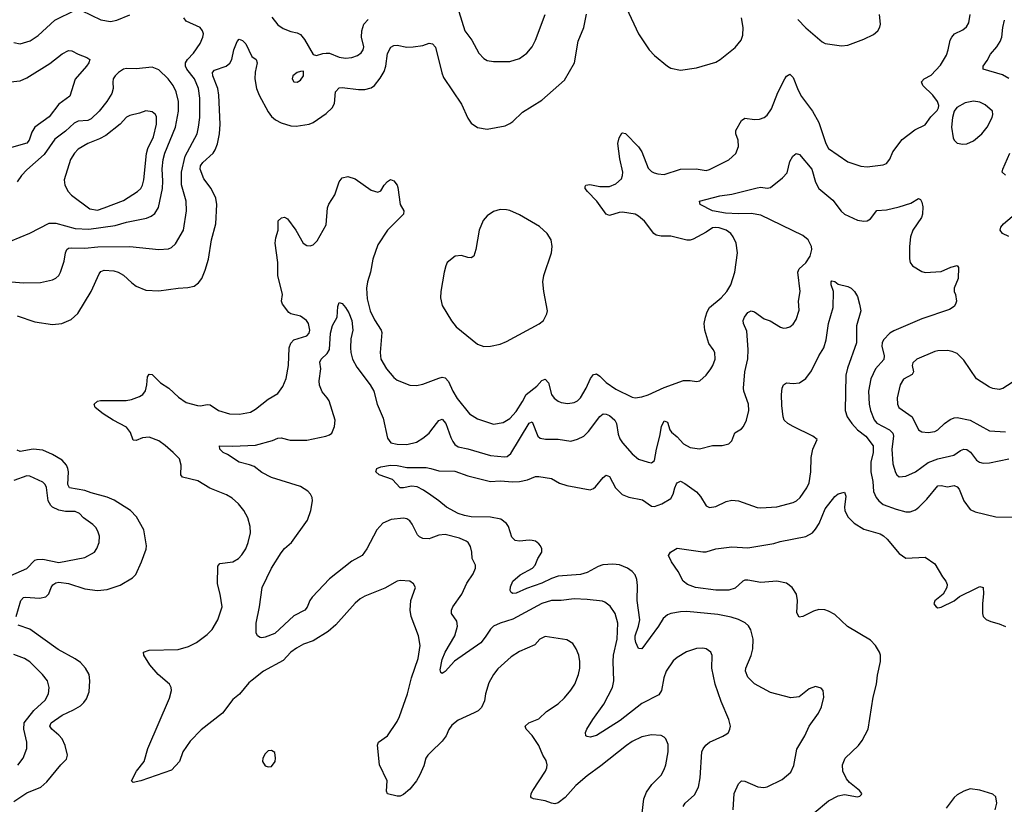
# Model space of a CAD drawing. Header units: inches. Extents: x 1682530 to 1839546, y 640742 to 791647.
# Tile 739 of 923: x 1827446 to 1833562, y 704044 to 708918. Entities that reach past the tile are written whole.
import ezdxf

# ---------------------------------------------------------------- set-up
doc = ezdxf.new("R2010")
doc.units = ezdxf.units.IN
doc.header["$MEASUREMENT"] = 0
doc.layers.add('B8720', color=7, linetype='Continuous')
doc.layers.add('B8730', color=7, linetype='Continuous')

msp = doc.modelspace()

# ---------------------------------------------------------------- linework, layer by layer
at = {"layer": 'B8720', "color": 5}
for points, elevation in [([(1827410, 708776), (1827450, 708767.4), (1827512.2, 708787.8), (1827559.9, 708820.1), (1827664.9, 708915.1), (1827790, 708978.2)], 660), ([(1827830, 708974.4), (1827950, 708916.9), (1828010, 708907.1), (1828050, 708914.4), (1828130, 708949.2)], 660), ([(1827370, 707291.4), (1827470, 707283.6), (1827574.6, 707285.4), (1827650, 707302.4), (1827670, 707312.7), (1827689.5, 707330), (1827700.5, 707350), (1827722, 707418), (1827730, 707470.7), (1827738.9, 707490), (1827750, 707498), (1827770, 707501.4), (1827850, 707499.5), (1827931.9, 707508.1), (1828129.3, 707509.3), (1828310, 707490.2), (1828370, 707495.2), (1828390, 707503.6), (1828414.1, 707525.9), (1828462.7, 707610), (1828482.5, 707730), (1828479.8, 707790), (1828452.1, 707892.1), (1828450.4, 707970), (1828474.4, 708070), (1828547.5, 708210), (1828557.7, 708250), (1828564.9, 708310), (1828565.2, 708430), (1828556.5, 708490), (1828532.4, 708550), (1828484.9, 708610), (1828475.6, 708630), (1828477, 708650), (1828489.1, 708670), (1828526.3, 708710), (1828567.6, 708770), (1828584.7, 708810), (1828587.2, 708830), (1828582.2, 708850), (1828568, 708870), (1828480.9, 708910), (1828466.3, 708930)], 640), ([(1829013.1, 708933.1), (1829050, 708886.4), (1829082.6, 708862.6), (1829130, 708844.6), (1829170, 708836), (1829190, 708825.7), (1829216, 708796), (1829270, 708702.8), (1829290, 708694.9), (1829330, 708708.9), (1829350, 708711.1), (1829370, 708709.2), (1829430, 708686.2), (1829470, 708678.2), (1829510, 708682.4), (1829544.7, 708695.3), (1829568, 708712), (1829580.4, 708730), (1829584.5, 708750), (1829568.9, 708808.9), (1829570.4, 708850), (1829584.7, 708890), (1829610, 708920.3)], 640), ([(1827430, 707079.2), (1827540.8, 707040.8), (1827650, 707023.6), (1827708.8, 707031.2), (1827765, 707055), (1827808, 707092), (1827890.9, 707230), (1827940, 707340), (1827950, 707353.1), (1827970, 707361.3), (1828030, 707358.2), (1828058.4, 707350), (1828090, 707330.2), (1828142.5, 707282.5), (1828170, 707263.6), (1828230, 707237.8), (1828310, 707232.9), (1828430, 707250.3), (1828490, 707253.7), (1828530, 707263.1), (1828556.6, 707283.4), (1828576.9, 707310), (1828598.6, 707361.4), (1828618.2, 707430), (1828638.4, 707550), (1828663.5, 707650), (1828669.8, 707770), (1828663.5, 707810), (1828635, 707870), (1828589, 707930), (1828566.3, 707990), (1828569.9, 708010), (1828583.7, 708030), (1828647, 708090), (1828660.3, 708110), (1828673.9, 708146.1), (1828687.5, 708210), (1828691.6, 708270), (1828683.4, 708450), (1828676.7, 708490), (1828645.4, 708570), (1828644.1, 708590), (1828655.2, 708604.8), (1828729.6, 708630), (1828752, 708648), (1828763.2, 708670), (1828776.4, 708730), (1828797.7, 708782.3), (1828810, 708797.1), (1828830, 708788.5), (1828850, 708768.4), (1828889.1, 708689.1), (1828915.5, 708670), (1828920.3, 708650), (1828907.8, 708592.2), (1828906.3, 708550), (1828917.7, 708490), (1828933.5, 708450), (1828990, 708345.3), (1829010, 708316.9), (1829035.2, 708295.2), (1829070, 708277.8), (1829130, 708259.7), (1829163.6, 708256.4), (1829244, 708270), (1829270, 708280.3), (1829350, 708335.6), (1829386.9, 708370), (1829401.5, 708398.5), (1829408.2, 708470), (1829430, 708495.8), (1829450, 708497.8), (1829550, 708483.5), (1829590, 708483.5), (1829630, 708495.8), (1829650, 708510.3), (1829685.2, 708554.8), (1829710, 708595.8), (1829720.9, 708630), (1829730, 708707.7), (1829752.4, 708747.6), (1829770, 708757.8), (1829790, 708759.7), (1829850, 708747.8), (1829890, 708748.8), (1829950, 708758.7), (1829990, 708772.4), (1830000, 708770.3)], 620), ([(1827390, 708532.3), (1827450, 708539.3), (1827490, 708557.5), (1827633.4, 708646.6), (1827710, 708706.5), (1827750, 708726), (1827770, 708725.7), (1827810, 708704.2), (1827863.8, 708683.8), (1827881.6, 708670), (1827875.3, 708650), (1827861.5, 708630), (1827791.6, 708548.4), (1827757.1, 708442.9), (1827690, 708392.4), (1827630, 708314.4), (1827540.7, 708250), (1827520.8, 708219.2), (1827505.2, 708170), (1827490, 708151), (1827395.5, 708124.5)], 640), ([(1827390, 707542.4), (1827510, 707592.4), (1827630, 707654.6), (1827670, 707654.5), (1827790, 707620.5), (1827876.2, 707616.2), (1828039.6, 707640.4), (1828110, 707661.1), (1828234.8, 707685.2), (1828262.9, 707697.1), (1828285.6, 707714.4), (1828309, 707751), (1828332.7, 707870), (1828335.7, 707915.7), (1828330.7, 707990.7), (1828337, 708050), (1828348, 708090), (1828413.2, 708250), (1828432.4, 708350), (1828433.1, 708410), (1828418.9, 708470), (1828398.9, 708510), (1828367.4, 708550), (1828310, 708606.3), (1828270, 708623.5), (1828170, 708613.5), (1828110, 708616), (1828090, 708610.9), (1828059.5, 708590), (1828038.9, 708570), (1828027.6, 708550), (1828024, 708530), (1828026.7, 708490), (1828019.5, 708460.5), (1827987.8, 708410), (1827940.7, 708350), (1827890, 708302.3), (1827870, 708292.1), (1827810, 708286.9), (1827783.9, 708276.1), (1827730, 708225.2), (1827664.9, 708175.1), (1827599.2, 708080.8), (1827490, 707985.8), (1827457.6, 707950), (1827430.3, 707910)], 660), ([(1830000, 704367.7), (1829981.8, 704350), (1829969.2, 704330), (1829956.7, 704283.3), (1829932.2, 704227.8), (1829910.8, 704189.2), (1829870, 704138.9), (1829830, 704105.1), (1829810, 704095.1), (1829790, 704094.5), (1829730, 704109.3), (1829725.1, 704125.1), (1829727.8, 704190), (1829680.5, 704290), (1829669.6, 704410.4), (1829675.1, 704430), (1829731.2, 704470), (1829790, 704558.4), (1829805.6, 704590), (1829854.5, 704730), (1829879.8, 704830), (1829922, 704950), (1829934.2, 705030), (1829924.2, 705090), (1829878, 705210), (1829870.9, 705250), (1829875.8, 705310), (1829904, 705390), (1829892.9, 705412.9), (1829869.3, 705429.3), (1829810, 705435.1), (1829790, 705429.4), (1829714.1, 705385.9), (1829590, 705337.4), (1829560, 705320), (1829530, 705294), (1829410, 705159.1), (1829362.2, 705117.8), (1829270, 705060.3), (1829210, 705038.8), (1829165.6, 705014.4), (1829131.1, 704988.9), (1829082, 704938), (1828960.3, 704870), (1828890, 704815.3), (1828870, 704798), (1828811.4, 704728.6), (1828770, 704694.2), (1828706.2, 704610), (1828573.5, 704506.5), (1828504.6, 704435.4), (1828458.6, 704370), (1828437.8, 704310), (1828390, 704256.1), (1828198.8, 704190), (1828150, 704179), (1828141.2, 704190), (1828172, 704250), (1828218.4, 704310), (1828242.9, 704390), (1828376.6, 704703.4), (1828389.7, 704750), (1828387.1, 704770), (1828377.4, 704790), (1828307.2, 704850), (1828254.7, 704910), (1828217.6, 704970), (1828216, 704990), (1828250, 705000.8), (1828430, 705006), (1828495.2, 705024.8), (1828545.1, 705050), (1828610, 705098.7), (1828641.3, 705130), (1828676.9, 705190), (1828703.1, 705270), (1828692, 705350), (1828674.1, 705414.1), (1828676.5, 705523.5), (1828690, 705539.6), (1828770, 705550.3), (1828805.1, 705570), (1828826.5, 705593.5), (1828851.2, 705630), (1828866.3, 705670), (1828878.9, 705730), (1828878.3, 705770), (1828862.8, 705822.8), (1828837.6, 705870), (1828805.1, 705910), (1828765.2, 705945.2), (1828730, 705966.3), (1828628, 706008), (1828552.9, 706052.9), (1828457, 706077), (1828446.6, 706090), (1828448.2, 706150), (1828438.4, 706190), (1828399.8, 706230), (1828350, 706271.9), (1828310, 706301.2), (1828250, 706324.6), (1828210, 706321.2), (1828170, 706303.1), (1828150, 706307), (1828134.6, 706354.6), (1828110, 706387.4), (1828027.1, 706430), (1827965.4, 706470), (1827914.5, 706510), (1827909.3, 706530), (1827930, 706547.3), (1827948.1, 706551.9), (1828107, 706553), (1828140.7, 706559.3), (1828190, 706577.1), (1828212, 706590), (1828227, 706613), (1828235.4, 706650), (1828239.5, 706700.5), (1828250, 706716.3), (1828270, 706713.7), (1828321.5, 706661.5), (1828373.1, 706630), (1828432.3, 706572.3), (1828480.8, 706540.8), (1828550, 706520.7), (1828570, 706519.7), (1828610, 706527.1), (1828630, 706524.7), (1828681.6, 706490), (1828750, 706470.2), (1828811.9, 706468.1), (1828879, 706481), (1828910, 706498), (1828990, 706560.3), (1829050, 706595.5), (1829080.6, 706639.4), (1829101.1, 706690), (1829116.8, 706770), (1829121, 706879), (1829130.6, 706909.4), (1829150, 706930.3), (1829230, 706954.4), (1829244.2, 706970), (1829248.3, 706990), (1829239.3, 707030), (1829226.9, 707050), (1829190, 707075.8), (1829130.8, 707090.8), (1829118.2, 707098.2), (1829077.7, 707150), (1829072.4, 707170), (1829078.5, 707210), (1829049, 707330), (1829049.2, 707410), (1829034, 707530), (1829036.8, 707563.2), (1829052.2, 707610), (1829051.9, 707668.1), (1829072, 707688), (1829090, 707690.6), (1829110, 707681.6), (1829161.1, 707610), (1829206.4, 707530), (1829230, 707514.4), (1829250, 707512.7), (1829270, 707519.3), (1829294.9, 707545.1), (1829350, 707644), (1829358.4, 707750), (1829367.4, 707772.6), (1829402.8, 707830), (1829430.9, 707910), (1829450, 707936.5), (1829484.6, 707944.6), (1829530, 707930.3), (1829630, 707859.1), (1829670, 707847.3), (1829690, 707854.8), (1829709.6, 707890), (1829730, 707913.4), (1829750, 707924.9), (1829770, 707917.3), (1829790, 707890.7), (1829795.3, 707875.3), (1829810.2, 707770.2), (1829832.7, 707730), (1829830.3, 707710), (1829730, 707609.7), (1829670, 707518.7), (1829639, 707430), (1829624.8, 707350), (1829606.4, 707290), (1829601.3, 707250), (1829603.9, 707183.9), (1829622.2, 707110), (1829650, 707053.7), (1829691.3, 706990), (1829695, 706975), (1829685.5, 706850), (1829690.3, 706810), (1829723.6, 706750), (1829770, 706694.9), (1829790, 706679.6), (1829870, 706648.5), (1829910, 706645.3), (1829950, 706653.8), (1830000, 706672.7)], 580), ([(1830000, 705696.8), (1829990, 705693.2), (1829950, 705694.8), (1829930, 705704.7), (1829917.3, 705717.3), (1829884.9, 705784.9), (1829870, 705804.2), (1829850, 705817.2), (1829830, 705822), (1829753.1, 705813.1), (1829702, 705790), (1829664.4, 705750), (1829601.5, 705630), (1829573.1, 705590), (1829510, 705555.3), (1829370, 705444), (1829262.8, 705330), (1829247.8, 705310), (1829231, 705269), (1829217.6, 705250), (1829150, 705214.8), (1829030, 705104.4), (1828970, 705082), (1828950, 705078), (1828940.7, 705080.7), (1828924, 705090), (1828916, 705110), (1828915.1, 705170), (1828935.4, 705270), (1828953, 705390), (1829010.8, 705510), (1829070, 705606.7), (1829090, 705632), (1829135.4, 705670), (1829234, 705810), (1829254.7, 705870), (1829264, 705930), (1829262, 705950), (1829253.3, 705970), (1829235.6, 705990), (1829190, 706017.2), (1829010, 706073.6), (1828950, 706105.1), (1828901.6, 706141.6), (1828873.7, 706153.7), (1828809.6, 706170), (1828737, 706217), (1828709.3, 706230), (1828689.3, 706250), (1828688, 706270), (1828768.8, 706268.8), (1828910, 706275.3), (1829015.5, 706304.5), (1829050, 706318.2), (1829070, 706320.2), (1829125.4, 706305.4), (1829230, 706305.6), (1829348.6, 706331.4), (1829370, 706338.7), (1829385.1, 706350), (1829401, 706390), (1829404.7, 706430), (1829367.7, 706550), (1829356.5, 706570), (1829325.8, 706605.8), (1829307.5, 706647.5), (1829305.4, 706674.6), (1829317, 706750), (1829310.8, 706790), (1829318.5, 706810), (1829355.8, 706844.2), (1829371.5, 706870), (1829376.5, 706970), (1829390, 707019.1), (1829417.2, 707070), (1829423.2, 707136.8), (1829430, 707162), (1829450, 707156), (1829470, 707130.5), (1829490, 707097.1), (1829510.1, 707050), (1829515.8, 706990), (1829503.7, 706936.3), (1829501.3, 706878.7), (1829503, 706850), (1829513.3, 706810), (1829539.9, 706759.9), (1829622.5, 706650), (1829645, 706610), (1829666.8, 706530), (1829703.3, 706443.3), (1829730, 706318.8), (1829750.8, 706290), (1829790, 706280.9), (1829850, 706279.6), (1829910, 706294.3), (1829950, 706318.3), (1829990, 706350.2), (1830000, 706363.3)], 560), ([(1827423.5, 705210), (1827453.5, 705310), (1827470, 705327.6), (1827482, 705330), (1827570, 705325.2), (1827607.9, 705332.1), (1827627.9, 705352.1), (1827641.4, 705390), (1827652.8, 705407.2), (1827670, 705418.9), (1827690, 705423.2), (1827750, 705415.9), (1827850, 705382.2), (1827930, 705372.4), (1827990, 705377.3), (1828070, 705405.3), (1828147, 705450), (1828168.5, 705471.5), (1828203, 705550), (1828231, 705629), (1828232.8, 705650), (1828217.4, 705750), (1828172.6, 705830), (1828134, 705870), (1828032.6, 705932.6), (1827990, 705952.2), (1827890, 705978.4), (1827850, 705993.6), (1827755.6, 706010), (1827744.5, 706030), (1827748.9, 706110), (1827745.6, 706130), (1827736.8, 706150), (1827710, 706181), (1827650, 706218), (1827590, 706244.2), (1827529.8, 706249.8), (1827450, 706236.5), (1827430, 706244.7)], 620), ([(1830000, 705964.3), (1829955.3, 705995.3), (1829915.4, 706015.4), (1829879.6, 706020.4), (1829829.4, 706009.4), (1829809.4, 706009.4), (1829762, 706062), (1829679, 706090), (1829659, 706110), (1829664, 706130), (1829690, 706140.5), (1829749.8, 706150.2), (1829790, 706148), (1829850, 706135.7), (1829970, 706136.5), (1830000, 706129)], 540), ([(1827358.9, 705450), (1827490, 705508.3), (1827540.4, 705559.6), (1827554.8, 705565.2), (1827590, 705566), (1827690, 705546.8), (1827850, 705577.8), (1827909.8, 705610.2), (1827926.2, 705633.8), (1827940.4, 705670), (1827941.4, 705710), (1827934.6, 705734.6), (1827920.4, 705760.4), (1827901.4, 705781.4), (1827843.5, 705823.5), (1827818, 705850), (1827790, 705863.5), (1827730, 705863.5), (1827690, 705871.1), (1827650, 705889.9), (1827639.8, 705899.8), (1827622.4, 705930), (1827612.2, 706012.2), (1827603.9, 706030), (1827590, 706044.7), (1827510, 706083.1), (1827490, 706084.5), (1827410, 706055)], 640), ([(1827410, 704062), (1827490, 704115.1), (1827576.9, 704150), (1827615.6, 704184.4), (1827701, 704290), (1827736.1, 704323.9), (1827743.8, 704350), (1827728.2, 704410), (1827709.8, 704450), (1827690, 704473.6), (1827645.1, 704510), (1827633.3, 704530), (1827641, 704550), (1827710, 704598.3), (1827780.5, 704630), (1827823.6, 704656.4), (1827844.4, 704675.6), (1827860.6, 704699.4), (1827876.9, 704743.1), (1827882.8, 704810), (1827877.6, 704850), (1827855.1, 704890), (1827823.9, 704923.9), (1827790, 704947.2), (1827684.8, 705004.8), (1827510, 705131), (1827436.5, 705156.5)], 620), ([(1827433.6, 704286.4), (1827467.2, 704330), (1827489.7, 704390), (1827489.8, 704430), (1827472.2, 704510), (1827474, 704550), (1827533.6, 704626.4), (1827604.4, 704690), (1827626, 704730), (1827629.7, 704770), (1827619.1, 704810), (1827588.5, 704850), (1827510, 704929.8), (1827476.9, 704950), (1827410, 704974.6)], 640)]:
    msp.add_lwpolyline(points, dxfattribs=dict(at, elevation=elevation))
for points, elevation in [([(1829210, 708598), (1829190, 708597.2), (1829170, 708589.2), (1829142.8, 708570), (1829138.8, 708550), (1829150, 708531.3), (1829170, 708530.8), (1829190, 708542.8), (1829209, 708570)], 640), ([(1828230, 708352.4), (1828190, 708336.9), (1828130, 708323.5), (1828110, 708312.5), (1828070.1, 708269.9), (1827980.3, 708199.7), (1827942.5, 708177.5), (1827870, 708148.4), (1827810, 708113.3), (1827787.6, 708090), (1827762.3, 708050), (1827722.4, 707922.4), (1827726, 707890), (1827747, 707850), (1827767.1, 707827.1), (1827882.8, 707742.8), (1827930, 707734.7), (1827970, 707749.2), (1828090, 707795.5), (1828177.2, 707850), (1828197.8, 707870), (1828209.8, 707890), (1828217.3, 707922.7), (1828234.1, 708085.9), (1828242.8, 708117.2), (1828277.8, 708190), (1828295, 708270), (1828295, 708315), (1828288.9, 708328.9), (1828270, 708346.6)], 680), ([(1829010, 704378), (1828990, 704375.3), (1828970, 704358), (1828956, 704330), (1828954.8, 704310), (1828970, 704282.8), (1828990, 704276), (1829010, 704278), (1829034, 704310), (1829035.3, 704330), (1829030, 704366)], 620)]:
    msp.add_lwpolyline(points, close=True, dxfattribs=dict(at, elevation=elevation))
at = {"layer": 'B8730', "color": 5}
for points, elevation in [([(1830174, 708970), (1830211.8, 708850), (1830254, 708790), (1830297.1, 708710), (1830330, 708676.4), (1830350, 708665.3), (1830390, 708658.7), (1830490, 708657.6), (1830550, 708677), (1830597, 708710), (1830629.6, 708750), (1830649.7, 708790), (1830709.7, 708950)], 640), ([(1831214.4, 708990), (1831289.5, 708829.5), (1831356, 708730), (1831390, 708695.3), (1831470, 708628.7), (1831490, 708618), (1831550, 708603.7), (1831650, 708618.5), (1831770, 708654), (1831796.3, 708670), (1831890, 708746.4), (1831927.6, 708790), (1831938.8, 708821.2), (1831940.3, 708870), (1831929.9, 708930)], 620), ([(1830000, 708770.3), (1830010, 708768.2), (1830027.9, 708747.9), (1830067.7, 708587.7), (1830078.9, 708558.9), (1830190, 708393), (1830230, 708306.8), (1830250, 708274.8), (1830290, 708248), (1830350, 708238.4), (1830461, 708259), (1830490, 708272.4), (1830510, 708286), (1830570, 708343.7), (1830690, 708417.4), (1830830, 708543), (1830891.8, 708650), (1830914.5, 708785.5), (1830950.8, 708870), (1830967.7, 708952.3)], 620), ([(1830000, 706672.7), (1830050, 706691.6), (1830070, 706696.6), (1830090, 706693.4), (1830110, 706670.3), (1830136.8, 706610), (1830164, 706564), (1830239.1, 706470), (1830290, 706438.4), (1830390, 706406), (1830450, 706416.2), (1830490, 706439.7), (1830530, 706484.4), (1830570, 706546.3), (1830592.2, 706590), (1830658, 706642), (1830690, 706676.2), (1830710, 706685.5), (1830730, 706662.6), (1830749.1, 706589.1), (1830766.1, 706566.1), (1830790, 706548), (1830810, 706539.7), (1830850, 706533.2), (1830890, 706540.2), (1830910.4, 706549.6), (1830930, 706569.1), (1830965.4, 706630), (1830991.6, 706690), (1831010, 706714.4), (1831023.2, 706716.8), (1831030, 706717.8), (1831050, 706703.9), (1831090, 706663.6), (1831150, 706622.4), (1831250, 706572.9), (1831270, 706568.9), (1831310, 706574.9), (1831350, 706587.9), (1831450, 706634.2), (1831570, 706676.4), (1831610, 706677), (1831650, 706670.5), (1831670, 706674), (1831710, 706710.4), (1831739.7, 706750), (1831752.4, 706770), (1831766.9, 706810), (1831763.5, 706850), (1831754.3, 706870), (1831726.6, 706906.6), (1831701.5, 706990), (1831698.4, 707030), (1831705.9, 707070), (1831716.4, 707103.6), (1831730.5, 707129.5), (1831803.5, 707190), (1831838.5, 707230), (1831862.7, 707270), (1831888.5, 707350), (1831904.2, 707470), (1831895.6, 707530), (1831878, 707570), (1831863, 707590), (1831833.6, 707610), (1831790, 707624.7), (1831770, 707628.2), (1831750, 707625.5), (1831710, 707597.7), (1831630, 707554.5), (1831610, 707548.5), (1831590, 707548.7), (1831490, 707574.2), (1831430, 707573.1), (1831399.5, 707579.5), (1831384.7, 707590), (1831327.4, 707667.4), (1831290, 707698.3), (1831269, 707709), (1831190, 707722.3), (1831170, 707721.1), (1831110, 707701.7), (1831090, 707709.6), (1831031.8, 707791.8), (1830973, 707850), (1830958.4, 707870), (1830959, 707881), (1830962, 707890), (1830986.7, 707893.3), (1831050, 707881.2), (1831110, 707882.7), (1831150, 707897.7), (1831183.5, 707930), (1831191.3, 707950), (1831192, 707970), (1831174.5, 708054.5), (1831161.8, 708150), (1831170, 708184), (1831187, 708213), (1831190, 708216.3), (1831210, 708210.4), (1831290, 708128.5), (1831310, 708097.1), (1831350, 707994.9), (1831370, 707975.2), (1831387.2, 707967.2), (1831410, 707959.8), (1831450, 707955.5), (1831550.7, 707989.3), (1831648.8, 707991.2), (1831710, 707980.7), (1831730, 707987.2), (1831850, 708047.4), (1831894, 708086), (1831911.1, 708130), (1831908.3, 708170), (1831894.7, 708210), (1831895.4, 708230), (1831928.8, 708291.2), (1831950, 708305.7), (1832010, 708297.2), (1832040.6, 708299.4), (1832069.8, 708310.2), (1832090, 708325.3), (1832115.9, 708364.1), (1832155.1, 708464.9), (1832198.5, 708550), (1832210, 708566.7), (1832230, 708579.5), (1832250, 708559.3), (1832280.8, 708480.8), (1832301.9, 708441.9), (1832370.2, 708350), (1832410, 708280.4), (1832453.8, 708150), (1832470, 708117.6), (1832590, 708034.9), (1832670, 708008.7), (1832710, 708004.9), (1832810, 708016.3), (1832830, 708024.9), (1832850, 708050.7), (1832870, 708096.3), (1832927.1, 708172.9), (1833005.6, 708234.4), (1833070, 708265.5), (1833104.7, 708315.3), (1833145.3, 708354.7), (1833154, 708370), (1833155.3, 708384.7), (1833148, 708410), (1833118.7, 708450), (1833056.9, 708510), (1833048.6, 708531.4), (1833063.7, 708550), (1833107, 708573), (1833165, 708635), (1833202.4, 708697.6), (1833213.8, 708730), (1833225.6, 708790), (1833235.1, 708810), (1833253.3, 708830), (1833304.5, 708855.5), (1833327, 708873), (1833341, 708899), (1833349.8, 708950)], 580), ([(1832279.8, 708919.8), (1832330, 708868.3), (1832430, 708780.3), (1832450, 708770.3), (1832550, 708755.3), (1832590, 708759.5), (1832690, 708796.5), (1832750, 708825.3), (1832776.9, 708850), (1832788.8, 708871.2), (1832792, 708890), (1832786.6, 708950)], 620), ([(1833590, 708553.3), (1833550, 708576), (1833431.5, 708611.5), (1833431.1, 708630), (1833456.2, 708663.8), (1833476.7, 708703.3), (1833516.1, 708750), (1833536.9, 708783.1), (1833545.8, 708810), (1833552.5, 708870), (1833564, 708916)], 560), ([(1830000, 706363.3), (1830050, 706428.8), (1830070, 706436.5), (1830093.4, 706410), (1830123.6, 706323.6), (1830137.5, 706297.5), (1830150, 706279.3), (1830170, 706263.7), (1830230, 706252.6), (1830370, 706211), (1830458.5, 706201.5), (1830475, 706205), (1830497.7, 706222.3), (1830610, 706411.5), (1830630, 706419.3), (1830664.7, 706330), (1830679.2, 706319.2), (1830711.4, 706311.4), (1830790, 706311.5), (1830870, 706300.7), (1830910, 706311.3), (1830950, 706331.5), (1830979.1, 706360.9), (1831050, 706454), (1831071.3, 706468.7), (1831090, 706467.4), (1831110, 706458.5), (1831143.1, 706430), (1831153.4, 706410), (1831163, 706343), (1831173.5, 706313.5), (1831190, 706288.5), (1831250, 706220.4), (1831290, 706188.8), (1831350, 706168.4), (1831370, 706164.9), (1831390, 706178.8), (1831400.7, 706250), (1831422.2, 706330), (1831431.9, 706390), (1831450, 706427), (1831470, 706418), (1831484.2, 706370), (1831495.2, 706355.2), (1831530, 706326.3), (1831570, 706282.3), (1831610, 706259.6), (1831667.8, 706252.2), (1831750, 706272.7), (1831810, 706273.4), (1831850, 706283), (1831870, 706302.8), (1831887.5, 706352.5), (1831930, 706376.4), (1831942.4, 706390), (1831959.7, 706430), (1831974.7, 706490), (1831973.7, 706530), (1831944.7, 706610), (1831942.2, 706630), (1831951.1, 706730), (1831968.2, 706811.8), (1831971.5, 706870), (1831962.4, 706982.4), (1831941.7, 707030), (1831941, 707050), (1831947.4, 707070), (1831970, 707098.7), (1831990, 707108.9), (1832010, 707104), (1832070, 707060.7), (1832106.7, 707046.7), (1832172.1, 707007.9), (1832190, 707002.4), (1832210, 707003.8), (1832230, 707010.6), (1832250, 707027.3), (1832270, 707056), (1832287.2, 707112.8), (1832284.2, 707170), (1832293.3, 707230), (1832279.4, 707350), (1832288.7, 707370), (1832330, 707408.4), (1832356.1, 707450), (1832366.3, 707490), (1832364.3, 707510), (1832343.9, 707550), (1832310, 707576.9), (1832050, 707703.9), (1831990, 707714), (1831910, 707711.2), (1831830, 707715.3), (1831749.9, 707729.9), (1831672.3, 707770), (1831669.2, 707790), (1831795.5, 707824.5), (1831870, 707834.9), (1832026.3, 707873.7), (1832050, 707878), (1832090, 707871.5), (1832110, 707876.5), (1832184.4, 707935.6), (1832212.7, 707967.3), (1832230, 708038), (1832249.2, 708070), (1832270, 708086.8), (1832290, 708080.7), (1832365.6, 707990), (1832388.6, 707908.6), (1832410, 707869.2), (1832496.7, 707796.7), (1832549.1, 707729.1), (1832570, 707710.4), (1832650, 707672.7), (1832690, 707666), (1832710, 707668.2), (1832730, 707680.7), (1832770, 707733), (1832830, 707736.5), (1832910, 707755.5), (1832981.2, 707778.8), (1833030, 707807.7), (1833040.5, 707800.5), (1833050, 707784.7), (1833055.5, 707755.5), (1833054.2, 707710), (1833047.2, 707690), (1832993.2, 707610), (1832979.7, 707570), (1832972.6, 707510), (1832972.4, 707432.4), (1832976.3, 707410), (1832991, 707390), (1833050, 707353.4), (1833070, 707347.7), (1833170, 707353.7), (1833230, 707380.5), (1833270, 707391), (1833278, 707378), (1833275.8, 707310), (1833250.7, 707250), (1833250.7, 707230), (1833259.1, 707210), (1833264.9, 707170), (1833259.1, 707150), (1833250, 707137.2), (1833221.7, 707118.3), (1833050, 707059.2), (1832875.5, 706984.5), (1832850.2, 706969.8), (1832811.8, 706930), (1832804.4, 706910), (1832801.8, 706890), (1832815, 706830), (1832813.7, 706806.3), (1832762, 706750), (1832733.2, 706686.8), (1832719.3, 706610), (1832722.7, 706530), (1832730.2, 706490), (1832752.9, 706432.9), (1832770, 706412.1), (1832849, 706370), (1832870.2, 706350), (1832873.6, 706330), (1832863.6, 706250), (1832870, 706158), (1832885.3, 706105.3), (1832895.3, 706090), (1832910, 706079), (1832950, 706081.5), (1833010, 706109.1), (1833090, 706168.3), (1833149.9, 706190.1), (1833247.8, 706212.2), (1833290, 706242.3), (1833310, 706251), (1833330, 706248.4), (1833351.1, 706231.1), (1833390, 706180.9), (1833408.7, 706168.7), (1833430, 706162.9), (1833470, 706165.6), (1833590, 706190.2)], 560), ([(1833570, 707952), (1833549.4, 707970), (1833553.3, 707990), (1833596.2, 708090)], 560), ([(1833591.1, 707571.1), (1833550, 707589.6), (1833536, 707610), (1833540.9, 707630), (1833557, 707650), (1833610, 707696.4)], 560), ([(1830000, 706129), (1830050, 706116.5), (1830150, 706112.7), (1830230, 706084.6), (1830370, 706048.8), (1830430, 706053.1), (1830510, 706046.5), (1830550, 706048.8), (1830601.1, 706058.9), (1830650, 706080.3), (1830670, 706081.1), (1830750, 706068.8), (1830799.4, 706039.4), (1830843.7, 706023.7), (1830990, 705997), (1831010, 706004.9), (1831023.6, 706016.4), (1831070, 706074.9), (1831090, 706088.2), (1831110, 706080.5), (1831147.6, 706010), (1831188.7, 705968.7), (1831230, 705952.3), (1831314.5, 705934.5), (1831370, 705896.5), (1831390, 705894.6), (1831435.1, 705910), (1831490, 705944.4), (1831505.7, 705970), (1831514.8, 706010), (1831525.5, 706034.5), (1831530, 706041.3), (1831550, 706050.3), (1831577.3, 706037.3), (1831650, 705984.4), (1831675.8, 705955.8), (1831710, 705897.1), (1831730, 705888), (1831770, 705894), (1831835.2, 705924.8), (1831870, 705934), (1831910, 705928.7), (1832027.8, 705887.8), (1832050, 705885.3), (1832150, 705892.9), (1832250, 705918.9), (1832271.5, 705928.5), (1832294.3, 705950), (1832334.7, 706010), (1832350, 706040.7), (1832360.3, 706110), (1832362.2, 706197.8), (1832371.8, 706250), (1832399, 706310), (1832372.3, 706330), (1832251.5, 706390), (1832217.6, 706410), (1832195.1, 706430), (1832188.4, 706450), (1832181, 706521), (1832178, 706590), (1832181.6, 706630), (1832190, 706650.8), (1832210, 706662), (1832250, 706657.1), (1832290, 706662.4), (1832330, 706688.2), (1832363.7, 706736.3), (1832409.8, 706830), (1832440.4, 706879.6), (1832454.8, 706930), (1832469.8, 707030), (1832499.7, 707130), (1832500.9, 707230), (1832486.6, 707270), (1832486, 707290), (1832490, 707296), (1832510, 707290.7), (1832530, 707274.8), (1832590, 707261), (1832611, 707250), (1832630.8, 707230), (1832650, 707198), (1832662.4, 707150), (1832670.3, 707110), (1832643.3, 707016.7), (1832644.6, 706910), (1832587.2, 706752.8), (1832577.3, 706710), (1832572.9, 706490), (1832586.9, 706450), (1832615, 706410), (1832650, 706369.5), (1832702, 706330), (1832748.5, 706270), (1832747.4, 706230), (1832732.5, 706170), (1832732.9, 706110), (1832744.8, 706050), (1832750, 705987.3), (1832765.8, 705950), (1832782.3, 705930), (1832810, 705907.1), (1832890, 705876.9), (1832950, 705860.7), (1832978.2, 705861.8), (1833010, 705873.8), (1833030.5, 705889.5), (1833080.6, 705939.4), (1833150, 706021.7), (1833170, 706024), (1833210, 706015.8), (1833250, 706023.6), (1833270, 706017), (1833281.8, 706001.8), (1833310, 705928.2), (1833350, 705875.5), (1833381.7, 705861.7), (1833510, 705830.4), (1833687.3, 705827.3)], 540), ([(1833610, 706665.2), (1833553.1, 706626.9), (1833530, 706621.6), (1833490, 706626), (1833470, 706635.6), (1833390, 706687.6), (1833310, 706803.5), (1833270, 706843.5), (1833237.6, 706857.6), (1833210, 706862.7), (1833150, 706860.9), (1833130, 706856.4), (1833019.1, 706810), (1832993.4, 706786.6), (1832988.9, 706770), (1832998.9, 706730), (1832990, 706714.5), (1832936, 706684), (1832914.2, 706650), (1832897.2, 706570), (1832899.1, 706530), (1832907.8, 706510), (1832990.1, 706450.1), (1833030, 706370.5), (1833050, 706357), (1833090, 706352.8), (1833130, 706359.6), (1833150, 706370.3), (1833190.5, 706409.5), (1833225.4, 706434.6), (1833250, 706444.2), (1833270, 706446.2), (1833350, 706430.3), (1833470, 706363.6), (1833570, 706357.3)], 580), ([(1831878.5, 704010), (1831884.8, 704110), (1831910, 704171), (1831930, 704190.4), (1831950, 704188), (1832031.9, 704151.9), (1832069.1, 704149.1), (1832090, 704152.9), (1832182.5, 704197.5), (1832236.6, 704243.4), (1832255, 704285), (1832273.8, 704386.2), (1832322.9, 704470), (1832349.6, 704530), (1832407.3, 704610), (1832427.3, 704650), (1832441.3, 704710), (1832436.2, 704750), (1832424.8, 704764.8), (1832390, 704776), (1832350, 704761.2), (1832287.9, 704712.1), (1832235.5, 704704.5), (1832110, 704738.9), (1832010, 704793.3), (1831970, 704834.5), (1831954.3, 704870), (1831957.4, 704890), (1831990.7, 704969.3), (1832000.9, 705010), (1832001.7, 705070), (1831987.1, 705127.1), (1831973.6, 705153.6), (1831952.1, 705172.1), (1831911.8, 705191.8), (1831866.1, 705206.1), (1831782.8, 705222.8), (1831590, 705242.4), (1831550, 705240.2), (1831491.6, 705228.4), (1831470, 705220.4), (1831442.1, 705197.9), (1831414.3, 705150), (1831310, 705009.4), (1831290, 705012.3), (1831272.4, 705050), (1831268.5, 705070), (1831268.6, 705090), (1831290.4, 705149.6), (1831297.1, 705190), (1831281.2, 705310), (1831283.6, 705403.6), (1831279.5, 705439.5), (1831268.5, 705470), (1831251.1, 705490), (1831221.3, 705510), (1831171, 705531), (1831130, 705535.2), (1831068.3, 705531.7), (1831038.8, 705521.2), (1830970, 705484.5), (1830930, 705471.7), (1830790, 705460.8), (1830750, 705447), (1830690, 705416.7), (1830594.6, 705385.4), (1830530, 705356.3), (1830510, 705352.7), (1830499.3, 705359.3), (1830492.3, 705372.3), (1830495.1, 705395.1), (1830509.7, 705430), (1830554.3, 705470), (1830632.4, 705510), (1830648.6, 705530), (1830663.9, 705570), (1830688.4, 705610), (1830689.7, 705630), (1830682, 705650), (1830670, 705663), (1830650, 705677.6), (1830630, 705683.1), (1830610, 705685.3), (1830550, 705678.5), (1830523.6, 705683.6), (1830503.5, 705703.5), (1830482, 705770), (1830470, 705788.4), (1830434.5, 705814.5), (1830370, 705828.4), (1830250.7, 705830.7), (1830210, 705837.2), (1830169.6, 705850), (1830097, 705890), (1830049.6, 705930), (1830000, 705964.3)], 540), ([(1832382, 703990), (1832470, 704066.4), (1832530, 704096.9), (1832570, 704104.6), (1832650, 704090.7), (1832665.6, 704094.4), (1832675.5, 704104.5), (1832677.2, 704110), (1832662.9, 704130), (1832599.8, 704179.8), (1832581.5, 704201.5), (1832559.3, 704250), (1832556, 704290), (1832572.8, 704330), (1832655.6, 704410), (1832679.6, 704440.4), (1832716, 704510), (1832746.6, 704710), (1832768, 704790), (1832773.9, 704846.1), (1832793.3, 704930), (1832793.3, 704970), (1832786.3, 704990), (1832762.6, 705030), (1832730, 705064), (1832587.6, 705147.6), (1832510, 705222), (1832470, 705244.6), (1832448.2, 705251.8), (1832410, 705254.4), (1832376.6, 705243.4), (1832310, 705209.7), (1832286.9, 705206.9), (1832272.9, 705232.9), (1832278.2, 705310), (1832270.8, 705350), (1832244.5, 705390), (1832210, 705416.8), (1832150, 705429.9), (1832050, 705421.5), (1831970, 705437.3), (1831950, 705436.8), (1831937, 705430), (1831890, 705385.6), (1831850, 705374.5), (1831770, 705374.5), (1831644, 705390), (1831593.2, 705410), (1831567.6, 705430), (1831537.2, 705490), (1831495.1, 705550), (1831477.2, 705590), (1831489, 705610), (1831530, 705635.5), (1831690, 705611.6), (1831710, 705612.9), (1831770, 705630.2), (1831870, 705642.4), (1831970, 705637.7), (1832130, 705663.5), (1832170, 705676.1), (1832330, 705708.3), (1832369.7, 705730), (1832390, 705754), (1832411.4, 705788.6), (1832450, 705879), (1832510, 705956), (1832530, 705971.8), (1832570, 705982.8), (1832577.8, 705957.8), (1832569.2, 705890), (1832571.2, 705870), (1832590.2, 705830), (1832629.4, 705789.4), (1832690, 705753.8), (1832790, 705723.6), (1832811.8, 705711.8), (1832835.3, 705690), (1832910, 705601.6), (1832950, 705572.4), (1833070, 705578.8), (1833130, 705538), (1833177.5, 705457.5), (1833198.8, 705430), (1833206.8, 705410), (1833206, 705390), (1833182.8, 705350), (1833130, 705308.7), (1833123.8, 705290), (1833138.8, 705270), (1833150, 705264.9), (1833170, 705268.5), (1833250, 705308.4), (1833284.7, 705335.3), (1833390, 705387), (1833410, 705396.4), (1833430, 705390.8), (1833433.8, 705353.8), (1833426, 705290), (1833426.5, 705230), (1833431.6, 705211.6), (1833450, 705192.7), (1833478.9, 705178.9), (1833530, 705165.7), (1833570, 705148.9)], 520), ([(1831566.6, 704030), (1831580.5, 704050), (1831638.3, 704101.7), (1831662.7, 704150), (1831672.6, 704207.4), (1831683.7, 704370), (1831690.6, 704389.4), (1831707.8, 704412.2), (1831730, 704429.1), (1831813.7, 704466.3), (1831838.3, 704481.7), (1831849.6, 704490.4), (1831858, 704510), (1831860.9, 704530), (1831851.8, 704570), (1831803, 704683), (1831765.3, 704790), (1831745.7, 704890), (1831747.8, 704967.8), (1831739.5, 704990), (1831709.6, 705009.6), (1831690, 705013.3), (1831650, 705011.3), (1831587.9, 704992.1), (1831530, 704956.2), (1831505.1, 704934.9), (1831461.1, 704870), (1831448.1, 704830), (1831433.4, 704750), (1831416.2, 704723.8), (1831310.1, 704669.9), (1831175, 704565), (1831030, 704471.2), (1830990, 704461.3), (1830970, 704464.5), (1830962.7, 704470), (1830960.7, 704490), (1830968.2, 704510), (1831005.3, 704570), (1831074.8, 704665.2), (1831127.5, 704770), (1831135.7, 704810), (1831131.5, 704930), (1831135.4, 704970), (1831156.5, 705070), (1831160.8, 705170), (1831145.4, 705230), (1831114.4, 705274.4), (1831080.3, 705300.3), (1831065.6, 705305.6), (1830970, 705316.8), (1830890, 705320.2), (1830810, 705310.7), (1830750, 705309.8), (1830690, 705290.7), (1830510, 705194.4), (1830430.4, 705170), (1830390.1, 705149.9), (1830370, 705132), (1830338.2, 705081.8), (1830310, 705047.2), (1830147.3, 704932.7), (1830090, 704869.6), (1830070, 704856), (1830062.4, 704862.4), (1830058.9, 704878.9), (1830070, 704943), (1830090, 704988.8), (1830148.4, 705090), (1830165.1, 705150), (1830162.4, 705182.4), (1830128.3, 705228.3), (1830127.8, 705250), (1830136.4, 705270), (1830191.8, 705350), (1830223, 705417), (1830263.9, 705476.1), (1830277.2, 705510), (1830276.4, 705530), (1830256.4, 705570), (1830254.5, 705610), (1830245.4, 705645.4), (1830231.1, 705670), (1830219.3, 705679.3), (1830178.1, 705698.1), (1830090, 705720.7), (1830050, 705715.3), (1830000, 705696.8)], 560), ([(1831311.7, 703988.3), (1831322.6, 704077.4), (1831340.3, 704119.7), (1831372.9, 704167.1), (1831430, 704225.5), (1831450, 704260.7), (1831459.7, 704290), (1831474.7, 704370), (1831474.7, 704414.7), (1831459.3, 704450), (1831450, 704461.2), (1831431.4, 704471.4), (1831370, 704475.1), (1831310, 704462.6), (1831250, 704433.5), (1831214.4, 704410), (1831056.9, 704283.1), (1830970, 704221), (1830900, 704160), (1830833.9, 704086.1), (1830790, 704053.5), (1830770, 704047.6), (1830750, 704050.9), (1830710, 704064.8), (1830637.1, 704077.1), (1830624.9, 704084.9), (1830621.6, 704090), (1830624, 704110), (1830632.6, 704130), (1830711.2, 704248.8), (1830720.6, 704270), (1830722.9, 704290), (1830716.8, 704316.8), (1830694.7, 704350), (1830671.2, 704410), (1830630, 704471.8), (1830592.3, 704510), (1830585.2, 704530), (1830609, 704550), (1830670, 704574.4), (1830718.6, 704621.4), (1830790, 704668.5), (1830830, 704706), (1830870, 704753.4), (1830893.6, 704790), (1830917.6, 704850), (1830925.6, 704890), (1830925.1, 704930), (1830918.4, 704970), (1830903.7, 705010), (1830882, 705042), (1830845.1, 705065.1), (1830710, 705087.2), (1830677, 705070), (1830645.4, 705034.6), (1830550, 704992.6), (1830499.1, 704960.9), (1830415.3, 704884.7), (1830388.5, 704850), (1830361.2, 704798.8), (1830340.3, 704730), (1830333.5, 704686.5), (1830315.6, 704644.4), (1830294.6, 704625.4), (1830270, 704611.8), (1830170, 704567.3), (1830130, 704535.1), (1830111.7, 704508.3), (1830094.9, 704470), (1830070, 704435.6), (1830000, 704367.7)], 580), ([(1833504.7, 704010), (1833515.1, 704050), (1833509.6, 704089.6), (1833490, 704106.6), (1833410, 704131.8), (1833350, 704139.6), (1833310, 704124.7), (1833270, 704103.1), (1833250, 704086.9), (1833200.4, 704019.6)], 520)]:
    msp.add_lwpolyline(points, dxfattribs=dict(at, elevation=elevation))
for points, elevation in [([(1833370, 708411), (1833318.5, 708401.5), (1833267.2, 708372.8), (1833250.4, 708349.6), (1833240.5, 708310), (1833234.9, 708250), (1833244.4, 708184.4), (1833250.6, 708170), (1833270, 708150.6), (1833304.7, 708144.7), (1833330, 708146.7), (1833370, 708164.9), (1833422.4, 708210), (1833455.8, 708250), (1833487.3, 708310), (1833491.8, 708330), (1833489.3, 708350), (1833443.7, 708390), (1833410, 708406.6)], 580), ([(1830430, 707738.7), (1830390, 707726), (1830350, 707698.7), (1830324.6, 707670), (1830299.6, 707610), (1830280.2, 707490), (1830268, 707450), (1830250, 707438.9), (1830230, 707440.4), (1830190, 707452.8), (1830151.3, 707450), (1830102.4, 707410), (1830092.4, 707390), (1830083.1, 707350), (1830062.6, 707230), (1830060.3, 707190), (1830070, 707142), (1830127.5, 707047.5), (1830156.5, 707010), (1830290, 706901.7), (1830330, 706887.9), (1830370, 706889), (1830430, 706903.1), (1830470, 706919.6), (1830672, 707028), (1830699.3, 707050), (1830721.2, 707090), (1830725.2, 707110), (1830701.7, 707230), (1830696.4, 707290), (1830701.1, 707330), (1830749.7, 707470), (1830752.6, 707510), (1830747.6, 707550), (1830722.9, 707590), (1830673.9, 707633.9), (1830550, 707705.6), (1830490, 707733.3), (1830470, 707737.6)], 620)]:
    msp.add_lwpolyline(points, close=True, dxfattribs=dict(at, elevation=elevation))

doc.saveas('drawing.dxf')
